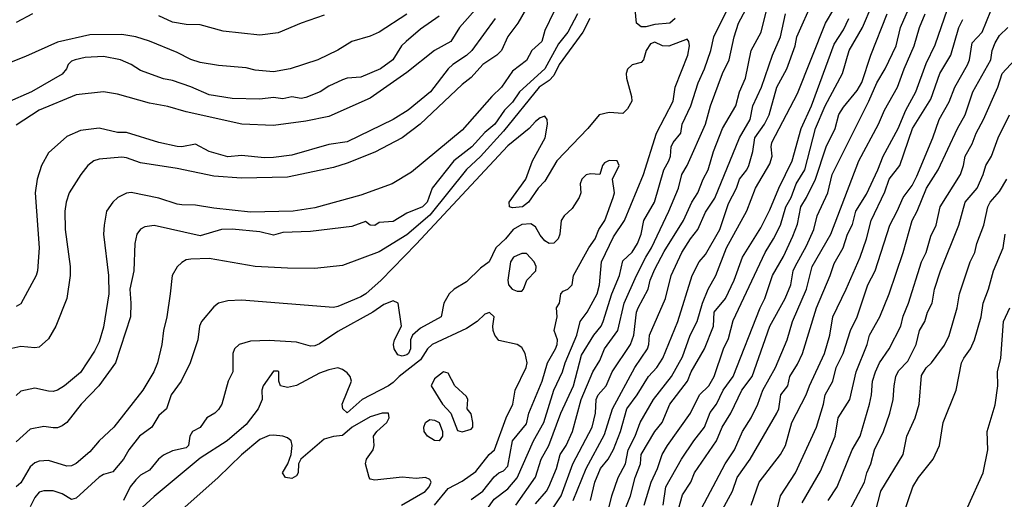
# Model space of a CAD drawing. Header units: metres. Extents: x -46681 to -43747, y -240911 to -237677.
# Tile 855 of 1056: x -44517 to -44410, y -239274 to -239222. Entities that reach past the tile are written whole.
import ezdxf

# ---------------------------------------------------------------- set-up
doc = ezdxf.new("R2010")
doc.units = ezdxf.units.M
doc.layers.add('CONTOUR_INDEX', color=1, linetype='Continuous')
doc.layers.add('CONTOUR_INTER', color=3, linetype='Continuous')

msp = doc.modelspace()

# ---------------------------------------------------------------- linework, layer by layer
at = {"layer": 'CONTOUR_INDEX'}
for points, elevation in [([(-44461.1, -239274.4), (-44459.91, -239273.02), (-44459.65, -239272.52), (-44458.82, -239270.52), (-44458.41, -239269.02), (-44457.78, -239268.02), (-44457.08, -239266.52), (-44456.15, -239263.02), (-44454.86, -239260.02), (-44454.1, -239258.79), (-44453.58, -239257.52), (-44452.13, -239255.52), (-44451.46, -239252.52), (-44450.1, -239249.52), (-44449.11, -239247.52), (-44448.48, -239246.52), (-44446.61, -239242.52), (-44445.56, -239240.02), (-44445.18, -239238.52), (-44444.61, -239237.52), (-44442.6, -239233.03), (-44442.07, -239231.02), (-44440.75, -239227.52), (-44440.02, -239226.02), (-44439.5, -239223.52), (-44439.02, -239222.02), (-44436.89, -239218.02)], 95), ([(-44456.52, -239221.02), (-44457.57, -239223.02), (-44458.6, -239224.27), (-44460.08, -239227.02), (-44462.83, -239229.52), (-44463.6, -239230.64), (-44464.47, -239231.52), (-44465.54, -239233.02), (-44466.6, -239233.93), (-44468.03, -239235.52), (-44469.98, -239237.02), (-44472.34, -239240.02), (-44472.9, -239241.52), (-44473.39, -239242.02), (-44475.1, -239242.74), (-44476.6, -239243.64), (-44478.1, -239243.76), (-44478.6, -239244.06), (-44479.1, -239244.03), (-44479.6, -239243.63), (-44481.1, -239244.17), (-44485.6, -239244.72), (-44488.6, -239244.84), (-44489.6, -239245.11), (-44491.1, -239244.77), (-44494.1, -239244.46), (-44495.27, -239244.52), (-44497.6, -239245.19), (-44502.6, -239244.08), (-44503.6, -239244.21), (-44504.1, -239244.46), (-44504.5, -239245.02), (-44504.72, -239246.02), (-44504.81, -239249.02), (-44505.25, -239251.02), (-44505.13, -239252.52), (-44505.18, -239254.02), (-44506.81, -239259.02), (-44508.63, -239261.52), (-44510.56, -239263.52), (-44512.1, -239265.51), (-44512.6, -239265.9), (-44513.1, -239266.1), (-44513.6, -239266.12), (-44514.6, -239265.96), (-44516.1, -239266.26), (-44517.6, -239267.62)], 95), ([(-44440.77, -239275.02), (-44439.66, -239273.02), (-44439.14, -239271.52), (-44437.73, -239269.52), (-44434.84, -239264.52), (-44434.63, -239264.02), (-44434.39, -239262.52), (-44433.66, -239261.52), (-44433.43, -239260.52), (-44432.6, -239259.19), (-44432.05, -239258.02), (-44430.52, -239253.02), (-44429.02, -239249.52), (-44428.6, -239248.21), (-44427.62, -239246.52), (-44427.16, -239245.02), (-44426.6, -239243.95), (-44426.23, -239242.52), (-44425.1, -239240.66), (-44423.84, -239238.02), (-44423.26, -239236.52), (-44421.63, -239233.52), (-44420.79, -239231.52), (-44419.73, -239229.52), (-44418.6, -239226.42), (-44417.6, -239224.39), (-44416.26, -239220.52)], 105), ([(-44471.6, -239221.28), (-44473.6, -239222.68), (-44475.18, -239224.02), (-44475.68, -239224.52), (-44476.64, -239226.02), (-44477.96, -239227.02), (-44480.1, -239227.91), (-44481.6, -239228.02), (-44482.1, -239228.21), (-44483.6, -239228.88), (-44484.53, -239229.52), (-44486.1, -239230.13), (-44486.6, -239230.22), (-44487.6, -239230.05), (-44488.6, -239230.29), (-44489.6, -239230.13), (-44491.1, -239230.31), (-44494.1, -239230.25), (-44496.6, -239229.84), (-44498.6, -239228.97), (-44500.6, -239228.28), (-44501.6, -239228.09), (-44504.1, -239227.19), (-44505.09, -239226.52), (-44506.27, -239226.02), (-44508.1, -239225.68), (-44510.1, -239225.76), (-44511.21, -239226.02), (-44511.6, -239226.18), (-44511.95, -239226.52), (-44512.14, -239227.02), (-44512.6, -239227.58), (-44515.93, -239229.52), (-44518.6, -239230.67)], 100), ([(-44451.58, -239275.52), (-44450.75, -239273.52), (-44450.26, -239271.52), (-44449.69, -239270.02), (-44449.6, -239269.02), (-44448.1, -239266.52), (-44447.33, -239265.52), (-44446.47, -239263.52), (-44444.58, -239261.02), (-44444.15, -239260.02), (-44442.7, -239257.52), (-44441.72, -239255.02), (-44441.65, -239253.52), (-44440.43, -239252.02), (-44439.48, -239250.02), (-44438.58, -239247.52), (-44436.6, -239244.32), (-44435.6, -239242.35), (-44434.63, -239240.02), (-44433.16, -239237.02), (-44432.21, -239233.52), (-44431.06, -239231.02), (-44428.6, -239224.32), (-44427.6, -239222.75), (-44427.02, -239221.52)], 100), ([(-44427.94, -239277.02), (-44425.32, -239272.02), (-44425.05, -239271.02), (-44424.6, -239270.02), (-44424.22, -239268.52), (-44423.24, -239266.52), (-44422.53, -239264.52), (-44422.19, -239263.02), (-44422.08, -239261.52), (-44421.88, -239260.52), (-44421.6, -239259.89), (-44420.6, -239258.85), (-44419.69, -239257.02), (-44419.31, -239255.52), (-44418.72, -239254.52), (-44418.44, -239253.52), (-44417.93, -239252.52), (-44417.68, -239251.02), (-44417.04, -239249.02), (-44415.04, -239244.02), (-44414.36, -239241.52), (-44413.03, -239240.02), (-44412.38, -239238.52), (-44412.1, -239237.52), (-44411.5, -239236.52), (-44410.75, -239234.52), (-44409.54, -239232.02)], 110), ([(-44471.1, -239260.01), (-44472.1, -239260.78), (-44472.45, -239261.52), (-44471.24, -239263.52), (-44470.31, -239264.52), (-44469.6, -239266.39), (-44469.1, -239266.55), (-44468.1, -239266.25), (-44467.91, -239266.02), (-44467.93, -239265.52), (-44468.1, -239264.6), (-44468.53, -239264.02), (-44468.45, -239263.02), (-44468.6, -239262.7), (-44469.87, -239261.52), (-44470.6, -239260.16), (-44471.1, -239260.01)], 90), ([(-44475.69, -239274.52), (-44473.1, -239273.05), (-44472.68, -239272.52), (-44472.47, -239272.02), (-44472.6, -239271.72), (-44473.08, -239271.52), (-44474.1, -239271.64), (-44475.6, -239271.48), (-44478.6, -239271.82), (-44479.1, -239271.7), (-44479.22, -239271.52), (-44479.6, -239270.02), (-44479.51, -239269.52), (-44478.78, -239268.52), (-44478.67, -239268.02), (-44478.74, -239267.02), (-44478.38, -239266.52), (-44477.27, -239265.52), (-44477.04, -239265.02), (-44477.1, -239264.5), (-44477.8, -239264.52), (-44479.1, -239264.92), (-44481.06, -239266.02), (-44482.1, -239266.94), (-44483.1, -239267.04), (-44484.1, -239267.36), (-44486.65, -239269.52), (-44486.89, -239270.02), (-44486.92, -239271.02), (-44487.1, -239271.34), (-44487.6, -239271.62), (-44488.31, -239271.52), (-44488.62, -239271.02), (-44488.04, -239270.02), (-44487.69, -239269.02), (-44487.59, -239268.02), (-44487.68, -239267.52), (-44488.1, -239267.19), (-44488.58, -239267.02), (-44489.6, -239266.89), (-44490.1, -239266.94), (-44491.1, -239267.39), (-44493.1, -239269.05), (-44495.63, -239271.52), (-44499.6, -239275.04)], 90)]:
    msp.add_lwpolyline(points, dxfattribs=dict(at, elevation=elevation))
at = {"layer": 'CONTOUR_INTER'}
for points, elevation in [([(-44467.1, -239219.93), (-44469.38, -239222.52), (-44470.31, -239224.02), (-44472.1, -239225.02), (-44475.1, -239227.41), (-44479.1, -239230.2), (-44483.6, -239232.2), (-44486.1, -239232.7), (-44489.6, -239233.19), (-44493.06, -239233.02), (-44499.1, -239231.69), (-44501.1, -239231.1), (-44503.1, -239230.73), (-44506.6, -239229.76), (-44508.1, -239229.51), (-44511.1, -239229.84), (-44515.1, -239231.51), (-44517.6, -239233.15)], 99), ([(-44455.11, -239274.02), (-44454.65, -239272.02), (-44454.02, -239270.52), (-44453.21, -239269.52), (-44452.6, -239268.48), (-44451.87, -239266.52), (-44451.18, -239264.02), (-44450.03, -239262.52), (-44448.82, -239260.52), (-44447.89, -239259.52), (-44447.24, -239258.52), (-44445.6, -239254.52), (-44444.05, -239249.52), (-44443.3, -239248.02), (-44442.6, -239247.22), (-44441.03, -239244.52), (-44440.1, -239241.68), (-44439.24, -239240.02), (-44438.92, -239239.02), (-44438.11, -239238.02), (-44437.88, -239237.52), (-44437.44, -239236.02), (-44437.22, -239234.52), (-44436.2, -239233.02), (-44435.69, -239232.02), (-44434.84, -239229.02), (-44433.76, -239227.02), (-44432.86, -239224.52), (-44432.65, -239223.52), (-44430.87, -239219.52)], 98), ([(-44449.27, -239274.52), (-44448.53, -239272.02), (-44447.83, -239270.52), (-44447.33, -239269.02), (-44446.75, -239268.02), (-44444.24, -239264.52), (-44443.24, -239262.52), (-44442.25, -239261.52), (-44441.66, -239260.52), (-44440.64, -239257.52), (-44440.1, -239256.37), (-44439.6, -239254.41), (-44436.12, -239247.02), (-44435.19, -239245.52), (-44434.46, -239244.02), (-44433.85, -239242.02), (-44433.3, -239241.02), (-44432.75, -239239.52), (-44431.78, -239238.02), (-44430.63, -239233.52), (-44429.6, -239231.05), (-44427.71, -239227.52), (-44426.97, -239225.02), (-44425.53, -239222.52), (-44424.45, -239220.02)], 101), ([(-44434.82, -239275.02), (-44434.45, -239273.52), (-44432.8, -239271.02), (-44430.54, -239266.02), (-44429.77, -239263.52), (-44429.58, -239262.52), (-44428.73, -239261.02), (-44428.37, -239259.52), (-44427.64, -239258.02), (-44426.84, -239255.52), (-44426.09, -239254.02), (-44424.93, -239250.52), (-44424.14, -239249.02), (-44422.54, -239244.02), (-44421.73, -239242.52), (-44421.1, -239241.01), (-44420.1, -239239.7), (-44419.6, -239238.71), (-44417.85, -239234.52), (-44417.19, -239232.52), (-44416.1, -239230.61), (-44415.48, -239229.02), (-44414.1, -239226.56), (-44413.87, -239226.02), (-44413.6, -239224.19), (-44412.48, -239223.02), (-44411.08, -239219.52)], 107), ([(-44475.1, -239221.06), (-44478.12, -239223.02), (-44479.1, -239223.45), (-44481.1, -239224.04), (-44482.6, -239224.96), (-44484.79, -239226.02), (-44487.8, -239227.02), (-44489.6, -239227.33), (-44491.6, -239227.16), (-44492.6, -239226.91), (-44495.6, -239226.65), (-44497.6, -239226.3), (-44498.6, -239226), (-44500.1, -239225.23), (-44503.1, -239223.99), (-44504.61, -239223.52), (-44506.1, -239223.26), (-44509.6, -239223.31), (-44513.1, -239224.1), (-44516.6, -239225.65), (-44522.6, -239228.04)], 101), ([(-44462.1, -239220.41), (-44463.01, -239222.02), (-44464.1, -239223.48), (-44464.8, -239225.02), (-44465.3, -239225.52), (-44466.85, -239226.52), (-44468.1, -239227.95), (-44469.1, -239228.72), (-44473.64, -239233.02), (-44475.6, -239234.52), (-44478.6, -239236.1), (-44481.6, -239237.28), (-44483.1, -239237.74), (-44488.1, -239238.79), (-44493.1, -239238.92), (-44496.1, -239238.7), (-44500.1, -239237.88), (-44504.1, -239237.23), (-44505.6, -239236.7), (-44506.1, -239236.63), (-44508.6, -239236.86), (-44509.15, -239237.02), (-44509.8, -239237.52), (-44510.57, -239238.52), (-44511.85, -239240.52), (-44512.19, -239241.52), (-44512.31, -239242.52), (-44512.28, -239244.52), (-44511.75, -239248.52), (-44511.74, -239249.52), (-44512.09, -239252.02), (-44513.3, -239255.02), (-44514.1, -239256.4), (-44515.1, -239257.32), (-44515.6, -239257.39), (-44517.1, -239257.24), (-44518.1, -239257.48)], 97), ([(-44459.1, -239220.81), (-44460.1, -239222.85), (-44460.43, -239224.02), (-44461.5, -239225.02), (-44462.1, -239226.11), (-44463.6, -239227.27), (-44464.81, -239229.02), (-44465.86, -239230.02), (-44469.1, -239233.7), (-44474.6, -239238.27), (-44476.71, -239239.52), (-44480.1, -239240.77), (-44485.1, -239242.13), (-44487.48, -239242.52), (-44492.1, -239242.6), (-44496.1, -239242.18), (-44498.1, -239241.85), (-44499.6, -239241.82), (-44500.1, -239241.76), (-44502.1, -239241.09), (-44505.1, -239240.48), (-44505.6, -239240.54), (-44506.57, -239241.02), (-44507.11, -239241.52), (-44507.77, -239242.52), (-44508.05, -239244.02), (-44508.11, -239245.02), (-44507.55, -239249.52), (-44507.52, -239251.52), (-44508.1, -239255.16), (-44508.6, -239256.75), (-44509.1, -239257.77), (-44510.6, -239260.08), (-44512.35, -239261.52), (-44513.1, -239262), (-44513.6, -239262.14), (-44514.1, -239262.13), (-44515.6, -239261.77), (-44517.1, -239262.13), (-44517.6, -239262.58)], 96), ([(-44515.85, -239221.02), (-44517.6, -239221.97)], 102), ([(-44484.1, -239221.16), (-44486.6, -239222.02), (-44489.1, -239223.07), (-44491.1, -239223.35), (-44495.1, -239222.89), (-44497.6, -239222.23), (-44499.1, -239222.18), (-44500.6, -239221.93), (-44502.1, -239221.22)], 102), ([(-44463.26, -239274.52), (-44461.1, -239271.48), (-44460.47, -239269.52), (-44459.65, -239268.02), (-44458.33, -239264.52), (-44456.97, -239261.52), (-44456.1, -239258.2), (-44454.76, -239256.02), (-44453.97, -239255.02), (-44453.75, -239254.52), (-44452.78, -239251.52), (-44451.95, -239249.52), (-44451.6, -239247.92), (-44450.6, -239246.97), (-44449.99, -239246.02), (-44449.61, -239245.02), (-44449.3, -239243.52), (-44448.17, -239241.52), (-44447.15, -239238.02), (-44446.58, -239237.02), (-44446.42, -239236.52), (-44446.35, -239235.52), (-44446.14, -239235.02), (-44445.3, -239234.02), (-44445.15, -239233.02), (-44444.21, -239231.02), (-44443.41, -239228.52), (-44442.72, -239227.02), (-44442.03, -239225.02), (-44441.71, -239223.52), (-44440.22, -239220.52)], 94), ([(-44460.31, -239276.52), (-44458.31, -239273.52), (-44457.04, -239270.02), (-44454.95, -239266.02), (-44454.59, -239264.52), (-44454.49, -239263.02), (-44454.3, -239262.52), (-44453.43, -239261.52), (-44452.77, -239260.02), (-44450.75, -239257.02), (-44450.42, -239256.02), (-44450.12, -239253.52), (-44449.92, -239253.02), (-44448.85, -239251.02), (-44448.62, -239250.02), (-44448.1, -239248.82), (-44447.1, -239246.9), (-44445.01, -239243.52), (-44444.09, -239241.52), (-44443.43, -239240.52), (-44442.86, -239239.02), (-44442.31, -239238.02), (-44441.75, -239236.02), (-44440.75, -239233.52), (-44439.31, -239231.02), (-44438.92, -239229.52), (-44438.24, -239228.02), (-44437.64, -239225.02), (-44436.56, -239223.02), (-44435.93, -239220.52)], 96), ([(-44456.99, -239274.02), (-44455.6, -239270.52), (-44453.6, -239266.84), (-44452.74, -239264.02), (-44450.29, -239259.52), (-44448.93, -239257.52), (-44448.77, -239257.02), (-44448.71, -239256.02), (-44446.97, -239252.02), (-44446.34, -239249.52), (-44445.19, -239247.02), (-44444.25, -239245.52), (-44443.45, -239244.52), (-44442.6, -239242.63), (-44441.6, -239241.09), (-44438.89, -239234.52), (-44437.75, -239232.52), (-44437.46, -239231.02), (-44436.52, -239229.02), (-44435.31, -239225.52), (-44434.45, -239223.52), (-44433.89, -239221.02)], 97), ([(-44453.43, -239276.02), (-44452.8, -239273.52), (-44452.1, -239271.52), (-44451.32, -239270.02), (-44451.01, -239268.52), (-44450.26, -239267.02), (-44449.7, -239265.52), (-44448.28, -239263.02), (-44446.3, -239260.52), (-44445.1, -239258.37), (-44444.28, -239256.02), (-44443.52, -239254.52), (-44442.93, -239252.52), (-44442.3, -239251.02), (-44441.48, -239249.52), (-44440.31, -239246.52), (-44438.1, -239242.49), (-44437.15, -239240.02), (-44435.6, -239237.34), (-44435.36, -239236.52), (-44435.47, -239235.52), (-44435.38, -239235.02), (-44432.6, -239229.7), (-44429.54, -239222.02), (-44428.65, -239220.52)], 99), ([(-44445.9, -239221.52), (-44446.47, -239222.02), (-44448.1, -239222.19), (-44449.1, -239222.45), (-44449.6, -239222.43), (-44450.12, -239222.02), (-44450.24, -239220.52)], 94), ([(-44447.22, -239274.52), (-44446.93, -239272.52), (-44445.2, -239269.52), (-44443.89, -239267.52), (-44442.73, -239266.02), (-44442.1, -239264.45), (-44441.39, -239263.52), (-44440.67, -239262.02), (-44439.6, -239260.52), (-44436.66, -239253.02), (-44436.13, -239252.02), (-44435.32, -239249.52), (-44434.1, -239247.43), (-44433.1, -239245.24), (-44432.6, -239243.91), (-44432.24, -239242.02), (-44431.61, -239241.02), (-44430.65, -239239.02), (-44429.49, -239235.52), (-44428.51, -239233.52), (-44428.1, -239231.97), (-44427.6, -239231.17), (-44426.1, -239229.35), (-44425.6, -239228.49), (-44424.62, -239225.52), (-44422.85, -239221.02)], 102), ([(-44445.96, -239276.52), (-44445.1, -239273.4), (-44444.21, -239272.02), (-44443.79, -239271.02), (-44441.4, -239267.52), (-44440.78, -239266.02), (-44439.85, -239264.52), (-44438.65, -239262.02), (-44437.51, -239260.52), (-44435.6, -239255.02), (-44433.95, -239252.02), (-44433.31, -239250.52), (-44433.06, -239249.02), (-44432.86, -239248.52), (-44431.6, -239246.29), (-44430.82, -239244.52), (-44430.44, -239243.02), (-44429.31, -239240.52), (-44428.81, -239238.52), (-44424.82, -239230.52), (-44423.97, -239228.52), (-44423.06, -239227.02), (-44421.84, -239224.52), (-44421.37, -239222.52), (-44420.53, -239220.52)], 103), ([(-44443.36, -239275.52), (-44440.48, -239270.02), (-44439.46, -239268.52), (-44438.58, -239266.52), (-44437.63, -239265.02), (-44436.9, -239263.52), (-44436.37, -239262.02), (-44434.99, -239259.52), (-44433.73, -239256.52), (-44433.15, -239254.52), (-44431.61, -239251.02), (-44430.99, -239248.52), (-44428.97, -239245.02), (-44425.92, -239237.02), (-44423.79, -239233.02), (-44423.13, -239231.52), (-44421.71, -239229.02), (-44421, -239227.02), (-44419.9, -239224.52), (-44419.32, -239222.52), (-44418.71, -239221.02)], 104), ([(-44455.18, -239221.52), (-44455.94, -239223.02), (-44458.52, -239226.52), (-44459.1, -239227.75), (-44459.6, -239228.26), (-44460.69, -239229.02), (-44464.6, -239233.78), (-44467.1, -239236.57), (-44468.6, -239237.96), (-44472.6, -239242.94), (-44475.1, -239245.07), (-44478.1, -239246.93), (-44482.1, -239248.41), (-44485.1, -239248.74), (-44488.1, -239248.73), (-44491.6, -239248.52), (-44496.6, -239247.66), (-44498.6, -239247.73), (-44499.1, -239247.82), (-44499.6, -239248.09), (-44500.1, -239248.56), (-44500.65, -239249.52), (-44500.84, -239251.52), (-44501.23, -239254.02), (-44501.6, -239255.52), (-44501.75, -239257.02), (-44502.23, -239259.02), (-44502.65, -239260.02), (-44503.82, -239262.02), (-44506.97, -239266.02), (-44508.58, -239267.52), (-44509.6, -239268.73), (-44511.1, -239269.99), (-44511.6, -239270.24), (-44512.1, -239270.3), (-44514.1, -239269.65), (-44515.1, -239269.73), (-44515.6, -239269.91), (-44516.1, -239270.34), (-44517.1, -239272.08), (-44517.6, -239272.55)], 94), ([(-44465.48, -239221.52), (-44468.02, -239225.02), (-44468.6, -239225.54), (-44470.1, -239226.53), (-44470.62, -239227.02), (-44472.53, -239229.52), (-44474.97, -239231.52), (-44476.6, -239232.53), (-44481.6, -239234.94), (-44483.6, -239235.24), (-44487.6, -239236.41), (-44489.6, -239236.67), (-44490.6, -239236.7), (-44493.1, -239236.43), (-44494.6, -239236.6), (-44496.62, -239236.02), (-44498.1, -239235.21), (-44499.6, -239235.51), (-44500.1, -239235.45), (-44502.1, -239235.04), (-44505.6, -239233.95), (-44506.6, -239233.95), (-44508.6, -239233.46), (-44510.6, -239233.71), (-44512.1, -239234.39), (-44514.1, -239236.16), (-44514.85, -239237.52), (-44515.34, -239239.02), (-44515.53, -239240.52), (-44515.1, -239246.52), (-44515.28, -239249.02), (-44515.43, -239249.52), (-44517.1, -239252.61), (-44517.6, -239252.9)], 98), ([(-44437.64, -239274.52), (-44436.76, -239272.02), (-44434.44, -239269.02), (-44433.89, -239268.02), (-44433.21, -239265.52), (-44431.65, -239262.52), (-44431.3, -239261.52), (-44429.64, -239258.02), (-44429.07, -239256.02), (-44428.76, -239254.02), (-44427.28, -239251.02), (-44425.79, -239247.52), (-44425.1, -239245.53), (-44424.59, -239243.52), (-44423.1, -239240.4), (-44422.62, -239239.02), (-44421.47, -239237.52), (-44420.08, -239233.52), (-44418.1, -239230.31), (-44417.12, -239227.52), (-44415.91, -239225.52), (-44415.05, -239222.52), (-44414.6, -239221.62)], 106), ([(-44432.1, -239274.28), (-44430.1, -239270.82), (-44428.51, -239267.02), (-44428.16, -239265.02), (-44426.91, -239263.02), (-44426.2, -239260.02), (-44425.01, -239257.02), (-44424.74, -239256.02), (-44423.62, -239254.02), (-44422.6, -239251.5), (-44421.09, -239247.02), (-44420.11, -239243.52), (-44419.57, -239242.52), (-44418.54, -239240.02), (-44417.28, -239238.02), (-44415.17, -239233.52), (-44414.33, -239232.02), (-44413.53, -239229.52), (-44411.56, -239226.02), (-44411.42, -239225.02), (-44411.1, -239224.16), (-44410.6, -239223.37), (-44409.72, -239222.52)], 108), ([(-44466.39, -239275.02), (-44465.6, -239273.86), (-44464.1, -239272.75), (-44463.1, -239271.54), (-44461.32, -239267.52), (-44460.2, -239265.52), (-44459.12, -239262.02), (-44458.18, -239260.02), (-44457.89, -239259.02), (-44456.59, -239256.02), (-44456.26, -239254.52), (-44455.47, -239253.52), (-44454.38, -239251.52), (-44454.13, -239250.52), (-44453.93, -239248.02), (-44452.6, -239245.31), (-44451.41, -239243.52), (-44449.34, -239238.52), (-44447.94, -239234.02), (-44446.12, -239230.52), (-44445.89, -239229.02), (-44444.51, -239225.52), (-44444.36, -239224.52), (-44444.42, -239224.02), (-44444.6, -239223.79), (-44446.6, -239224.53), (-44447.3, -239224.52), (-44448.1, -239224.11), (-44448.6, -239224.28), (-44449.06, -239225.02), (-44449.36, -239226.02), (-44449.6, -239226.3), (-44450.6, -239226.57), (-44451.1, -239227.06), (-44451.24, -239227.52), (-44451.21, -239228.02), (-44450.65, -239230.02), (-44450.62, -239230.52), (-44451.1, -239231.37), (-44451.6, -239231.86), (-44453.1, -239231.75), (-44454.17, -239232.02), (-44455.39, -239233.52), (-44458.78, -239237.02), (-44460.1, -239239.25), (-44460.82, -239240.02), (-44461.85, -239241.52), (-44462.53, -239242.02), (-44463.6, -239242.15), (-44463.93, -239242.02), (-44463.96, -239241.52), (-44462.15, -239239.02), (-44461.44, -239237.02), (-44460.06, -239234.52), (-44459.79, -239233.02), (-44459.82, -239232.52), (-44460.1, -239232.17), (-44460.6, -239232.35), (-44461.1, -239232.74), (-44461.79, -239233.52), (-44464.1, -239235.41), (-44474.1, -239246.12), (-44477.91, -239250.02), (-44479.58, -239251.52), (-44480.1, -239251.84), (-44482.6, -239252.91), (-44483.1, -239252.99), (-44493.1, -239252.21), (-44494.6, -239252.26), (-44495.6, -239252.54), (-44496.1, -239252.93), (-44497.44, -239254.52), (-44497.65, -239255.02), (-44497.84, -239256.52), (-44498.69, -239259.02), (-44499.67, -239261.02), (-44500.76, -239262.52), (-44501.25, -239264.02), (-44502.1, -239264.76), (-44502.87, -239266.02), (-44504.21, -239267.02), (-44505.37, -239268.52), (-44505.93, -239269.52), (-44507.1, -239270.91), (-44508.1, -239271.19), (-44508.6, -239271.47), (-44511.1, -239273.76), (-44511.6, -239273.9), (-44512.6, -239273.3), (-44513.6, -239272.97), (-44514.6, -239272.97), (-44515.1, -239273.1), (-44515.6, -239273.68), (-44516.1, -239274.71)], 93), ([(-44429.27, -239274.02), (-44428.29, -239272.52), (-44426.64, -239268.52), (-44425.78, -239267.02), (-44424.75, -239263.52), (-44424.53, -239262.52), (-44424.44, -239261.02), (-44424.1, -239260), (-44423.66, -239259.02), (-44422.61, -239257.52), (-44421.34, -239255.02), (-44421.1, -239253.94), (-44420.53, -239252.52), (-44419.11, -239248.02), (-44418.59, -239247.02), (-44418.1, -239245.23), (-44417.52, -239244.02), (-44417.06, -239242.02), (-44414.87, -239238.52), (-44414.52, -239237.52), (-44414.35, -239236.52), (-44413.6, -239235.18), (-44413.15, -239234.02), (-44412.35, -239232.52), (-44410.79, -239229.02), (-44410.33, -239227.52), (-44408.95, -239226.02)], 109), ([(-44468.1, -239273.92), (-44466.83, -239273.02), (-44465.6, -239271.46), (-44465.1, -239271.01), (-44464.6, -239270.79), (-44464.1, -239270.29), (-44463.6, -239267.52), (-44462.1, -239265.67), (-44461.82, -239264.52), (-44460.39, -239261.02), (-44459.79, -239259.02), (-44458.92, -239257.52), (-44458.75, -239257.02), (-44458.71, -239256.52), (-44459.08, -239255.52), (-44458.73, -239254.02), (-44458.8, -239253.02), (-44458.48, -239252.52), (-44458.35, -239251.52), (-44458.1, -239251.24), (-44457.58, -239251.02), (-44457.1, -239250.53), (-44456.97, -239249.52), (-44455.31, -239246.52), (-44454.61, -239245.52), (-44454.22, -239244.52), (-44453.57, -239243.52), (-44452.64, -239241.02), (-44452.51, -239240.52), (-44452.74, -239239.02), (-44452, -239237.52), (-44452.22, -239237.02), (-44453.1, -239237), (-44453.6, -239237.26), (-44453.81, -239237.52), (-44454.1, -239238.5), (-44455.1, -239238.44), (-44455.6, -239238.54), (-44456.06, -239239.02), (-44456.24, -239239.52), (-44456.18, -239240.52), (-44456.34, -239241.02), (-44457.1, -239242.22), (-44457.97, -239243.02), (-44458.31, -239243.52), (-44458.47, -239245.02), (-44458.65, -239245.52), (-44459.1, -239246), (-44459.6, -239246.04), (-44460.1, -239245.74), (-44460.6, -239245.14), (-44461.1, -239244.22), (-44461.6, -239243.89), (-44462.6, -239243.97), (-44463.54, -239244.52), (-44464.37, -239245.52), (-44465.43, -239246.52), (-44466.14, -239248.02), (-44467.1, -239248.73), (-44468.6, -239250.2), (-44469.95, -239251.02), (-44470.51, -239251.52), (-44471.08, -239252.52), (-44471.35, -239254.02), (-44473.6, -239255.26), (-44474.5, -239256.02), (-44474.7, -239256.52), (-44474.71, -239257.52), (-44474.91, -239258.02), (-44475.1, -239258.17), (-44475.6, -239258.32), (-44476.1, -239258.17), (-44476.48, -239257.52), (-44476.54, -239257.02), (-44476.43, -239256.52), (-44475.68, -239255.02), (-44476.06, -239252.52), (-44476.6, -239252.29), (-44477.6, -239252.67), (-44478.79, -239253.52), (-44482.6, -239255.61), (-44484.6, -239256.97), (-44485.1, -239257.18), (-44485.6, -239257.2), (-44487.1, -239256.76), (-44490.1, -239256.58), (-44492.1, -239256.66), (-44493.34, -239257.02), (-44493.86, -239257.52), (-44494.04, -239258.02), (-44494.02, -239260.02), (-44494.53, -239261.02), (-44495.25, -239263.52), (-44495.6, -239264.1), (-44496.01, -239264.52), (-44496.86, -239265.02), (-44497.6, -239266.06), (-44498.44, -239266.52), (-44498.73, -239267.02), (-44498.85, -239268.02), (-44499.1, -239268.28), (-44500.6, -239268.6), (-44501.6, -239269.07), (-44502.13, -239269.52), (-44503.1, -239270.71), (-44504.1, -239271.25), (-44504.6, -239271.77), (-44505.22, -239272.52), (-44505.95, -239274.02)], 92), ([(-44424.44, -239276.52), (-44423.51, -239273.02), (-44421.08, -239269.02), (-44420.7, -239267.02), (-44419.78, -239265.02), (-44419.37, -239263.52), (-44419.1, -239260.41), (-44418.6, -239259.58), (-44418.01, -239259.02), (-44416.6, -239257.12), (-44416.1, -239256.05), (-44415.23, -239253.02), (-44414.96, -239251.52), (-44413.8, -239248.02), (-44413.28, -239247.02), (-44413.07, -239246.02), (-44412.3, -239244.02), (-44411.88, -239242.02), (-44411.64, -239241.52), (-44410.6, -239240.37), (-44409.81, -239239.02)], 111), ([(-44421.07, -239275.52), (-44420.06, -239272.52), (-44419.43, -239271.52), (-44417.82, -239269.52), (-44417.13, -239268.02), (-44416.73, -239265.52), (-44415.31, -239262.02), (-44414.73, -239259.02), (-44414.5, -239258.52), (-44413.77, -239257.52), (-44413.32, -239256.52), (-44412.59, -239254.02), (-44412.4, -239252.52), (-44411.8, -239251.02), (-44411.27, -239249.02), (-44410.23, -239246.52), (-44410, -239245.02)], 112), ([(-44463.1, -239247.32), (-44463.49, -239247.52), (-44463.84, -239248.02), (-44464.13, -239250.02), (-44464.05, -239250.52), (-44463.63, -239251.02), (-44463.1, -239251.22), (-44462.6, -239251.21), (-44462.4, -239251.02), (-44462.04, -239250.02), (-44461.07, -239249.02), (-44461.02, -239248.52), (-44461.26, -239248.02), (-44462.1, -239247.12), (-44462.6, -239247.13), (-44463.1, -239247.32)], 91), ([(-44414.1, -239274.77), (-44412.39, -239271.02), (-44411.88, -239268.52), (-44411.97, -239266.52), (-44411.1, -239263.59), (-44410.79, -239261.52), (-44410.82, -239260.02), (-44410.48, -239258.52), (-44410.18, -239254.52), (-44409.49, -239253.02)], 113), ([(-44472.1, -239274.53), (-44470.6, -239272.72), (-44469.1, -239271.93), (-44467.6, -239270.85), (-44466.16, -239269.02), (-44465.56, -239268.52), (-44464.31, -239265.02), (-44463.58, -239263.52), (-44463.31, -239262.02), (-44462.12, -239259.52), (-44462, -239259.02), (-44462.21, -239258.02), (-44462.6, -239257.35), (-44463.1, -239257.02), (-44465.1, -239256.58), (-44465.54, -239256.02), (-44465.72, -239255.52), (-44465.73, -239255.02), (-44465.59, -239254.02), (-44466.1, -239253.55), (-44466.6, -239253.73), (-44467.46, -239254.52), (-44468.6, -239255.28), (-44472.36, -239257.02), (-44472.85, -239257.52), (-44473.6, -239258.69), (-44475.95, -239260.52), (-44476.6, -239261.16), (-44477.1, -239261.54), (-44479.96, -239263.02), (-44481.6, -239264.46), (-44482.08, -239264.02), (-44482.13, -239263.52), (-44481.14, -239261.02), (-44481.27, -239260.52), (-44481.6, -239260.1), (-44482.1, -239259.74), (-44482.6, -239259.57), (-44483.6, -239259.78), (-44484.6, -239260.16), (-44487.1, -239261.49), (-44488.1, -239261.7), (-44488.84, -239261.52), (-44489.03, -239261.02), (-44489.05, -239260.02), (-44489.1, -239259.92), (-44489.6, -239259.93), (-44490.74, -239261.52), (-44490.87, -239262.02), (-44490.84, -239263.02), (-44491.29, -239264.02), (-44492.6, -239265.73), (-44494.65, -239267.52), (-44497.6, -239269.4), (-44502.6, -239273.6), (-44505.6, -239276.35)], 91), ([(-44473.09, -239265.52), (-44472.6, -239265.2), (-44472.1, -239265.26), (-44471.6, -239265.54), (-44471.22, -239266.52), (-44471.21, -239267.02), (-44471.57, -239267.52), (-44472.1, -239267.48), (-44472.85, -239267.02), (-44473.21, -239266.52), (-44473.27, -239266.02), (-44473.09, -239265.52)], 91)]:
    msp.add_lwpolyline(points, dxfattribs=dict(at, elevation=elevation))

doc.saveas('drawing.dxf')
